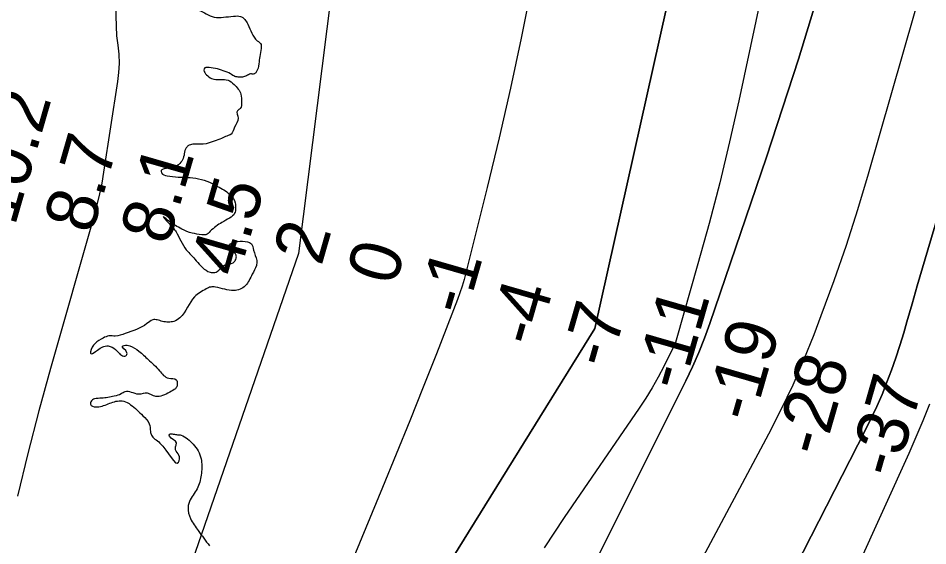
# Model space of a CAD drawing. Extents: x 3279314 to 3317160, y 734079 to 759431.
# Drawn here: x 3309171 to 3310361, y 742465 to 743155 of the extents above; entities that cross this region are included whole.
import ezdxf

# ---------------------------------------------------------------- set-up
doc = ezdxf.new("R2010")
doc.units = 0
for name, color, linetype in [('V-RIVR-EDGE', 7, 'Continuous'), ('V-RIVR-RANG', 7, 'Continuous'), ('V-TOPO-DPTH', 7, 'Continuous'), ('V-TOPO-MAJR', 7, 'Continuous'), ('V-TOPO-MINR', 7, 'Continuous'), ('V-TOPO-WATR', 7, 'Continuous')]:
    doc.layers.add(name, color=color, linetype=linetype)

msp = doc.modelspace()

# ---------------------------------------------------------------- linework, layer by layer
at = {"layer": 'V-RIVR-EDGE'}
for points in [[(3309508.5, 743480.8), (3309481, 743479.3), (3309474.3, 743479.8), (3309473.1, 743482.3), (3309466.5, 743491.8), (3309459.5, 743502.6), (3309446.7, 743518), (3309441.7, 743521.7), (3309428, 743525.1), (3309411, 743526.8), (3309396.1, 743528.5), (3309393.6, 743528), (3309392.8, 743524.3), (3309394.9, 743517.7), (3309402.7, 743504), (3309408.1, 743498.6), (3309420.5, 743495.6), (3309432.9, 743496), (3309445, 743493.1), (3309461.1, 743486.8), (3309466.5, 743482.7), (3309469.8, 743478.5), (3309468.9, 743475.6), (3309456.1, 743462.8), (3309442.4, 743450.4), (3309435.7, 743447.5), (3309426.2, 743446.3), (3309410.4, 743446.8), (3309408.4, 743446.8), (3309405.9, 743446.4), (3309407.1, 743437.2), (3309412.5, 743428.1), (3309420.7, 743423.1), (3309431.1, 743422.3), (3309436.1, 743423.5), (3309438.6, 743425.6), (3309440.7, 743432.2), (3309446.9, 743438.8), (3309455.6, 743446.7), (3309462.7, 743447.9), (3309468.9, 743447.4), (3309480, 743437.1), (3309486.2, 743430.4), (3309489.5, 743423.4), (3309487.5, 743418), (3309483.7, 743413.4), (3309478.7, 743410.5), (3309462.2, 743408.1), (3309447.2, 743403.6), (3309431.1, 743403.2), (3309415.3, 743400.3), (3309409.9, 743399.5), (3309401.6, 743401.6), (3309394.6, 743407.8), (3309391.7, 743409.5), (3309388, 743410.8), (3309386.3, 743408.3), (3309395, 743402), (3309399.5, 743395), (3309402.4, 743386.7), (3309401.1, 743375.1), (3309400.3, 743367.6), (3309402.4, 743366), (3309417.3, 743374.6), (3309429.7, 743378.3), (3309436, 743376.2), (3309451.3, 743360.4), (3309465.3, 743340.1), (3309465.3, 743336.8), (3309462, 743333.1), (3309460.3, 743329.3), (3309456.1, 743326), (3309447.4, 743324.8), (3309442, 743324.8), (3309435, 743324.4), (3309422.5, 743315.3), (3309412.2, 743311.2), (3309403, 743307.1), (3309388.5, 743303), (3309381.1, 743300.1), (3309371.1, 743291.8), (3309360.3, 743286.9), (3309347.9, 743284.4), (3309337.1, 743284.5), (3309331.3, 743284.9), (3309323, 743283.7), (3309314.3, 743277.5), (3309306, 743270.5), (3309301, 743259.7), (3309294.7, 743241.5), (3309302.2, 743247.2), (3309307.2, 743247.7), (3309315.8, 743244.3), (3309322.5, 743240.6), (3309325.8, 743240.6), (3309338.2, 743246.3), (3309347.8, 743247.1), (3309359.4, 743245.4), (3309373, 743242.1), (3309393.8, 743236.7), (3309418.2, 743234.9), (3309434.8, 743238.2), (3309435.6, 743242.8), (3309446, 743243.2), (3309455.9, 743241.5), (3309464.6, 743236.5), (3309472.9, 743228.6), (3309483.2, 743222.3), (3309494.4, 743212.4), (3309501.9, 743204.1), (3309504.3, 743195.8), (3309503.1, 743188.7), (3309500.6, 743185.8), (3309493.1, 743180.9), (3309484, 743178), (3309474.8, 743173.9), (3309470.7, 743172.6), (3309465.7, 743172.7), (3309450, 743179.3), (3309430.9, 743187.2), (3309412.7, 743191), (3309393.2, 743196.5), (3309384.5, 743200.2), (3309364.7, 743206.5), (3309351.4, 743207.3), (3309343.5, 743205.7), (3309329.8, 743199.5), (3309317.4, 743193.7), (3309307, 743185.1), (3309301.2, 743182.6), (3309292.5, 743181), (3309291.2, 743178.5), (3309294.1, 743175.6), (3309301.6, 743171), (3309314, 743170.1), (3309326.9, 743173.8), (3309344.7, 743178.3), (3309353.8, 743183.7), (3309361.7, 743184.1), (3309372.5, 743183.7), (3309375.8, 743179.9), (3309382, 743176.2), (3309395.7, 743168.7), (3309406.4, 743165.8), (3309427.1, 743156.6), (3309439.1, 743156.6), (3309452.4, 743157.8), (3309461.5, 743157.7), (3309471, 743147.4), (3309483.4, 743125.8), (3309488.4, 743120.8), (3309488.4, 743115.4), (3309485.4, 743095.5), (3309482.1, 743084.7), (3309479.2, 743082.3), (3309474.6, 743082.3), (3309469.2, 743079.8), (3309458.4, 743078.2), (3309454.3, 743079), (3309448.5, 743082.3), (3309439, 743086.5), (3309417.4, 743090.7), (3309414.9, 743090.3), (3309413.7, 743087.4), (3309417, 743081.2), (3309423.6, 743076.2), (3309435.6, 743074.9), (3309445.2, 743074.1), (3309453, 743068.6), (3309462.1, 743055.8), (3309462.9, 743045.4), (3309461.2, 743037.1), (3309457.5, 743034.2), (3309458.3, 743024.3), (3309453.7, 743012.7), (3309449.1, 743003.6), (3309443.7, 743001.1), (3309436.7, 742997.8), (3309427.1, 742994.5), (3309416.4, 742990.8), (3309400.6, 742990.4), (3309394.4, 742989.2), (3309391.5, 742987.1), (3309386.5, 742971.8), (3309382.3, 742965.2), (3309373.6, 742959.8), (3309361.6, 742958.2), (3309357.8, 742956.1), (3309358.2, 742952.8), (3309365.3, 742949.1), (3309379.8, 742947.4), (3309391.8, 742946.9), (3309420.8, 742940.7), (3309431.6, 742935.2), (3309447.3, 742924.8), (3309454.7, 742913.6), (3309455.1, 742907), (3309453.8, 742900), (3309447.2, 742893.7), (3309437.2, 742888), (3309421.9, 742876.4), (3309416.1, 742871.9), (3309410.7, 742871.9), (3309398.2, 742874), (3309384.6, 742879.4), (3309376.3, 742884), (3309366, 742891), (3309360.6, 742895.6), (3309368, 742886.5), (3309377.1, 742875.7), (3309383.3, 742863.7), (3309390.5, 742852)], [(3309390.5, 742852), (3309403.5, 742837.9), (3309421.7, 742822.9), (3309428, 742822.5), (3309430.9, 742823.7), (3309438.8, 742831.2), (3309442.1, 742832.8), (3309450.4, 742834.5), (3309452.9, 742836.1), (3309455.8, 742841.1), (3309455.8, 742845.2), (3309453.7, 742848.1), (3309445.9, 742854.4), (3309450.4, 742861.4), (3309457.9, 742863.1), (3309470.7, 742862.6), (3309475.7, 742860.1), (3309478.6, 742851.8), (3309482.7, 742838.1), (3309482.3, 742831.5), (3309476.9, 742820.3), (3309467.7, 742805), (3309452.8, 742798.8), (3309440.8, 742800.5), (3309428.7, 742803.4), (3309422.5, 742803.5), (3309416.7, 742801), (3309401.4, 742790.7), (3309382.2, 742763.3), (3309374.3, 742758.4), (3309367.3, 742757.6), (3309359.4, 742758.4), (3309352.4, 742760.5), (3309346.6, 742760.5), (3309339.1, 742755.6), (3309310.5, 742742.8)], [(3309310.5, 742742.8), (3309297.6, 742739.1), (3309289.3, 742739.5), (3309281.8, 742736.7), (3309265.2, 742718.5), (3309265.2, 742716.8), (3309271.9, 742719.3), (3309286.4, 742726.3), (3309288.5, 742726.3), (3309298, 742721.7), (3309308.7, 742713), (3309311.6, 742713.4), (3309312.9, 742717.5), (3309307.1, 742726.2), (3309309.2, 742727.1), (3309316.6, 742726.6), (3309328.6, 742719.5), (3309340.6, 742708.7), (3309355.5, 742693.8), (3309367.5, 742684.2), (3309377.5, 742682.1), (3309378.7, 742677.1), (3309377.4, 742671.8), (3309371.2, 742667.2), (3309352.5, 742660.2), (3309345.9, 742661.9), (3309339.7, 742664.4), (3309328.1, 742663.2), (3309310.3, 742666.5), (3309305.3, 742663.6), (3309296.2, 742660.8), (3309279.6, 742657.9), (3309270.5, 742657.1), (3309265.5, 742653.4), (3309265.1, 742650.1), (3309267.9, 742647.6), (3309276.2, 742646.7), (3309292.4, 742652.1), (3309308.6, 742654.1), (3309317.7, 742649.5), (3309333.8, 742635), (3309342.1, 742624.6), (3309343.7, 742614.2), (3309344.9, 742609.7), (3309356.1, 742599.3), (3309380.5, 742574.3), (3309380.9, 742583.5), (3309376.4, 742590.5), (3309376.8, 742595.5), (3309377.7, 742599.6), (3309368.6, 742608.4), (3309368.6, 742610.9), (3309371.9, 742611.3), (3309377.7, 742610.4), (3309383.9, 742609.6), (3309392.2, 742604.6), (3309399.6, 742597.9), (3309409.9, 742578.8), (3309410.3, 742559.8), (3309405.7, 742541.5), (3309395.7, 742525), (3309392.8, 742515), (3309396.1, 742500.5), (3309406, 742484.8), (3309420.9, 742464.8)]]:
    msp.add_spline(points, degree=3, dxfattribs=at)
at = {"layer": 'V-TOPO-DPTH'}
for p, q in [((3310361.1, 742852), (3310439, 743115.8)), ((3310439, 743115.8), (3310361.1, 742852)), ((3310354.2, 742828.4), (3310361.1, 742852)), ((3310361.1, 742852), (3310354.2, 742828.4)), ((3310347.3, 742804.9), (3310354.2, 742828.4)), ((3310354.2, 742828.4), (3310347.3, 742804.9)), ((3310340.5, 742781.3), (3310347.3, 742804.9)), ((3310347.3, 742804.9), (3310340.5, 742781.3)), ((3310333.7, 742757.8), (3310340.5, 742781.3)), ((3310340.5, 742781.3), (3310333.7, 742757.8)), ((3310329.6, 742743.5), (3310333.7, 742757.8)), ((3310333.7, 742757.8), (3310329.6, 742743.5)), ((3310324.7, 742727.1), (3310329.6, 742743.5)), ((3310329.6, 742743.5), (3310324.7, 742727.1)), ((3310319.4, 742710.9), (3310324.7, 742727.1)), ((3310324.7, 742727.1), (3310319.4, 742710.9)), ((3310313.7, 742694.8), (3310319.4, 742710.9)), ((3310319.4, 742710.9), (3310313.7, 742694.8)), ((3310307.7, 742678.8), (3310313.7, 742694.8)), ((3310313.7, 742694.8), (3310307.7, 742678.8)), ((3310301.3, 742663), (3310307.7, 742678.8)), ((3310307.7, 742678.8), (3310301.3, 742663)), ((3310294.5, 742647.3), (3310301.3, 742663)), ((3310301.3, 742663), (3310294.5, 742647.3)), ((3310287.2, 742631.8), (3310294.5, 742647.3)), ((3310294.5, 742647.3), (3310287.2, 742631.8)), ((3310279.7, 742616.5), (3310287.2, 742631.8)), ((3310287.2, 742631.8), (3310279.7, 742616.5)), ((3310149.7, 742363.4), (3310279.7, 742616.5)), ((3310279.7, 742616.5), (3310149.7, 742363.4))]:
    msp.add_line(p, q, dxfattribs=at)
for points in [[(3309263.6, 745509.4), (3309525.2, 744896.3), (3309666.5, 743871.5), (3309537.4, 742847.2), (3309226.1, 741946.2), (3309219.4, 741927.6), (3309212.5, 741909), (3309205.2, 741890.6), (3309197.7, 741872.3), (3309132.9, 741718.9)], [(3309263.6, 745509.4), (3309525.2, 744896.3), (3309666.5, 743871.5), (3309537.4, 742847.2), (3309226.1, 741946.2), (3309219.4, 741927.6), (3309212.5, 741909), (3309205.2, 741890.6), (3309197.7, 741872.3), (3309132.9, 741718.9)], [(3310139.2, 745105.4), (3310225.6, 744902.1), (3310163.5, 743815.2), (3309925.5, 742749.3), (3309703.5, 742392), (3309672.3, 742340.7), (3309641.9, 742288.9), (3309612.6, 742236.5), (3309584.1, 742183.6), (3309556.2, 742130.4), (3309528.2, 742077.2), (3309500.3, 742024.1), (3309472.3, 741970.9), (3309412.4, 741856.7), (3309402.8, 741838.9), (3309392.9, 741821.3), (3309382.6, 741803.8), (3309372, 741786.6), (3309292, 741659.1), (3309240.9, 741578.4), (3309189.3, 741498), (3309137, 741418.1)], [(3309137, 741418.1), (3309189.3, 741498), (3309240.9, 741578.4), (3309292, 741659.1), (3309372, 741786.6), (3309382.6, 741803.8), (3309392.9, 741821.3), (3309402.8, 741838.9), (3309412.4, 741856.7), (3309472.3, 741970.9), (3309500.3, 742024.1), (3309528.2, 742077.2), (3309556.2, 742130.4), (3309584.1, 742183.6), (3309612.6, 742236.5), (3309641.9, 742288.9), (3309672.3, 742340.7), (3309703.5, 742392), (3309925.5, 742749.3), (3310163.5, 743815.2), (3310225.6, 744902.1), (3310139.2, 745105.4)], [(3309040, 741111.6), (3309536, 741748.4), (3309689.4, 742024.6), (3309718.1, 742075.6), (3309747.1, 742126.3), (3309776.7, 742176.6), (3309806.7, 742226.8), (3309836.3, 742277.1), (3309865.1, 742327.9), (3309892.7, 742379.3), (3309919.5, 742431.2), (3310044.6, 742680.7), (3310053.3, 742699.1), (3310061.6, 742717.8), (3310069, 742736.7), (3310076, 742755.9), (3310149.9, 742973.2), (3310191.7, 743101.7), (3310231.4, 743230.9)], [(3309040, 741111.6), (3309536, 741748.4), (3309689.4, 742024.6), (3309718.1, 742075.6), (3309747.1, 742126.3), (3309776.7, 742176.6), (3309806.7, 742226.8), (3309836.3, 742277.1), (3309865.1, 742327.9), (3309892.7, 742379.3), (3309919.5, 742431.2), (3310044.6, 742680.7), (3310053.3, 742699.1), (3310061.6, 742717.8), (3310069, 742736.7), (3310076, 742755.9), (3310149.9, 742973.2), (3310191.7, 743101.7), (3310231.4, 743230.9)], [(3310358.4, 743214.5), (3310283.1, 742951.2), (3310269, 742904.3), (3310254.2, 742857.7), (3310238.1, 742811.5), (3310221.3, 742765.6), (3310211.9, 742741.1), (3310198.6, 742707.9), (3310184.4, 742675), (3310168.9, 742642.7), (3310152.6, 742610.8), (3310025.3, 742372.5)], [(3310358.4, 743214.5), (3310283.1, 742951.2), (3310269, 742904.3), (3310254.2, 742857.7), (3310238.1, 742811.5), (3310221.3, 742765.6), (3310211.9, 742741.1), (3310198.6, 742707.9), (3310184.4, 742675), (3310168.9, 742642.7), (3310152.6, 742610.8), (3310025.3, 742372.5)]]:
    msp.add_lwpolyline(points, dxfattribs=at)
at = {"layer": 'V-TOPO-MAJR'}
msp.add_lwpolyline([(3310363.5, 742650.2), (3310354.8, 742628.5), (3310345.6, 742607), (3310336.2, 742585.7), (3310032.7, 741917), (3310018.4, 741886.3), (3310003.8, 741855.7), (3309988.7, 741825.4), (3309973.2, 741795.3), (3309957, 741765.6), (3309940.1, 741736.3), (3309922.2, 741707.5), (3309903.6, 741679.2), (3309869.8, 741629.6), (3309856.8, 741610.9), (3309843.5, 741592.3), (3309830, 741574), (3309816.2, 741555.9), (3309703.9, 741411.3), (3309650, 741341.6)], dxfattribs=at)
at = {"layer": 'V-TOPO-MINR'}
for p, q in [((3310439, 743115.8), (3310361.1, 742852)), ((3310361.1, 742852), (3310354.2, 742828.4)), ((3310354.2, 742828.4), (3310347.3, 742804.9)), ((3310347.3, 742804.9), (3310340.5, 742781.3)), ((3310340.5, 742781.3), (3310333.7, 742757.8)), ((3310333.7, 742757.8), (3310329.6, 742743.5)), ((3310329.6, 742743.5), (3310324.7, 742727.1)), ((3310324.7, 742727.1), (3310319.4, 742710.9)), ((3310319.4, 742710.9), (3310313.7, 742694.8)), ((3310313.7, 742694.8), (3310307.7, 742678.8)), ((3310307.7, 742678.8), (3310301.3, 742663)), ((3310301.3, 742663), (3310294.5, 742647.3)), ((3310294.5, 742647.3), (3310287.2, 742631.8)), ((3310287.2, 742631.8), (3310279.7, 742616.5)), ((3310279.7, 742616.5), (3310149.7, 742363.4))]:
    msp.add_line(p, q, dxfattribs=at)
for points in [[(3309649.3, 745233), (3309725.7, 744913.4), (3309900.9, 744138.2), (3309905.6, 744121.9), (3309909.8, 744105.5), (3309913.7, 744089), (3309966, 743847.2), (3309841.9, 743194.8), (3309828.8, 743129.3), (3309815.1, 743063.9), (3309800.2, 742998.8), (3309784.5, 742933.9), (3309756.6, 742821.9), (3309754.2, 742813.1), (3309751.6, 742804.4), (3309748.7, 742795.8), (3309745.6, 742787.3), (3309717.9, 742716.2), (3309700.6, 742672.3), (3309683.2, 742628.4), (3309665.4, 742584.7), (3309647.5, 742541), (3309355.6, 741835.1), (3308765.2, 740990.9)], [(3310139.2, 745105.4), (3310225.6, 744902.1), (3310163.5, 743815.2), (3309925.5, 742749.3), (3309703.5, 742392), (3309672.3, 742340.7), (3309641.9, 742288.9), (3309612.6, 742236.5), (3309584.1, 742183.6), (3309556.2, 742130.4), (3309528.2, 742077.2), (3309500.3, 742024.1), (3309472.3, 741970.9), (3309412.4, 741856.7), (3309402.8, 741838.9), (3309392.9, 741821.3), (3309382.6, 741803.8), (3309372, 741786.6), (3309292, 741659.1), (3309240.9, 741578.4), (3309189.3, 741498), (3309137, 741418.1)], [(3309272.2, 743940.2), (3309299.4, 743132), (3309301, 743120), (3309302.1, 743108.1), (3309302.5, 743096.1), (3309301.9, 743084.2), (3309300.6, 743072.3), (3309282.3, 742953.8), (3309279.8, 742939.5), (3309276.9, 742925.3), (3309273.6, 742911.1), (3309269.9, 742897.1), (3309212.8, 742696.7), (3309197.6, 742641.3), (3309183.1, 742585.7), (3309169.8, 742529.8)], [(3310273.4, 743795.6), (3310113.6, 743047.1), (3310101.5, 742993.4), (3310088.8, 742939.9), (3310074.9, 742886.7), (3310060.3, 742833.7), (3310031.7, 742734), (3310030.8, 742731), (3310029.7, 742728.1), (3310028.5, 742725.2), (3310027.1, 742722.4), (3310015.6, 742699.6), (3310008.1, 742685.5), (3310000.3, 742671.7), (3309991.9, 742658.2), (3309983.2, 742644.9), (3309885.3, 742501.7), (3309858.8, 742462.2)], [(3310231.4, 743230.9), (3310191.7, 743101.7), (3310149.9, 742973.2), (3310076, 742755.9), (3310069, 742736.7), (3310061.6, 742717.8), (3310053.3, 742699.1), (3310044.6, 742680.7), (3309919.5, 742431.2), (3309892.7, 742379.3), (3309865.1, 742327.9), (3309836.3, 742277.1), (3309806.7, 742226.8), (3309776.7, 742176.6), (3309747.1, 742126.3), (3309718.1, 742075.6), (3309689.4, 742024.6), (3309536, 741748.4), (3309040, 741111.6)], [(3310358.4, 743214.5), (3310283.1, 742951.2), (3310269, 742904.3), (3310254.2, 742857.7), (3310238.1, 742811.5), (3310221.3, 742765.6), (3310211.9, 742741.1), (3310198.6, 742707.9), (3310184.4, 742675), (3310168.9, 742642.7), (3310152.6, 742610.8), (3310025.3, 742372.5)]]:
    msp.add_lwpolyline(points, dxfattribs=at)
at = {"layer": 'V-TOPO-WATR'}
msp.add_lwpolyline([(3309263.6, 745509.4), (3309525.2, 744896.3), (3309666.5, 743871.5), (3309537.4, 742847.2), (3309226.1, 741946.2), (3309219.4, 741927.6), (3309212.5, 741909), (3309205.2, 741890.6), (3309197.7, 741872.3), (3309132.9, 741718.9)], dxfattribs=at)

# ---------------------------------------------------------------- texts
at = {"layer": 'V-RIVR-RANG'}
for s, p in [('10.2', (3309166.1, 742882.1)), ('8.7', (3309267, 742871.3)), ('8.1', (3309366.9, 742856.7)), ('4.5', (3309458.9, 742814.8)), ('2', (3309567.3, 742829.8)), ('0', (3309663.8, 742803.6)), ('-1', (3309756.6, 742764.4)), ('-4', (3309848.8, 742723.2)), ('-7', (3309944.7, 742694.9)), ('-11', (3310040.3, 742665.6)), ('-19', (3310132.5, 742624.4)), ('-28', (3310223.6, 742579.4)), ('-37', (3310319.6, 742551.4))]:
    msp.add_text(s, height=67, rotation=73.9074, dxfattribs=at).set_placement(p)

doc.saveas('drawing.dxf')
